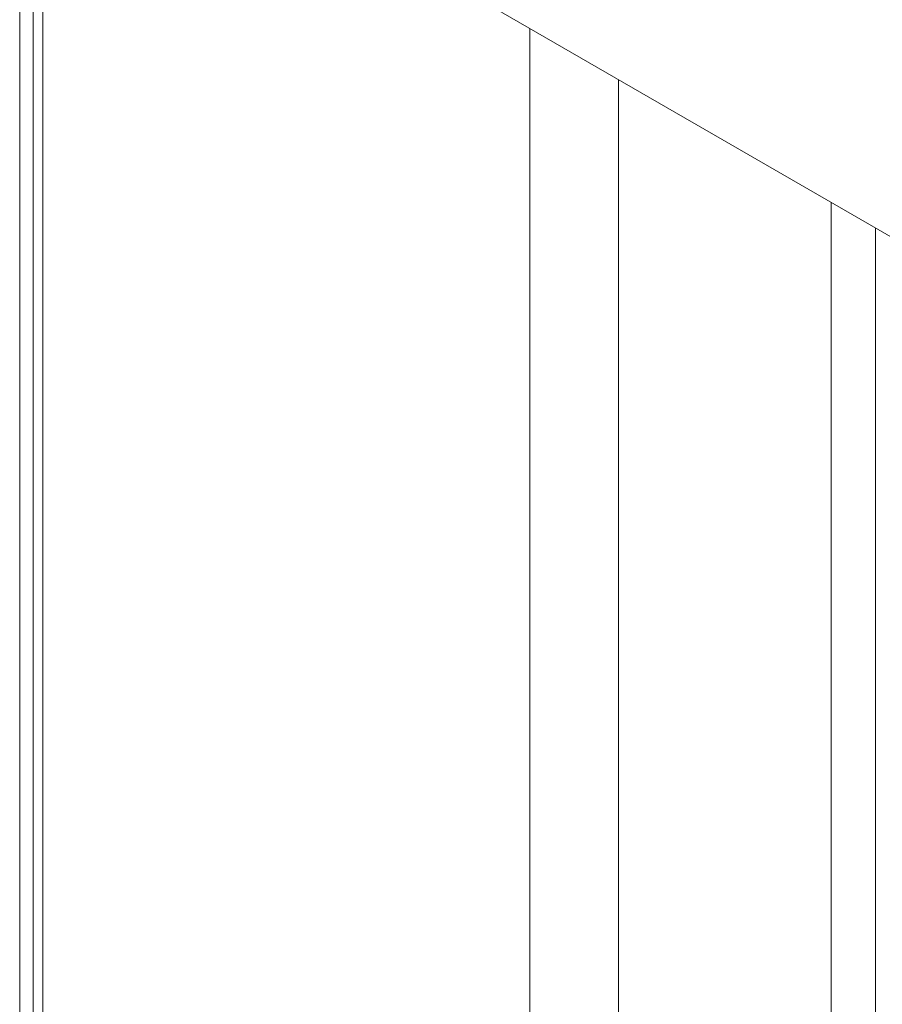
# Model space of a CAD drawing. Header units: millimetres. Extents: x 525 to 29324, y 175 to 20618.
# Tile 335 of 588: x 21116 to 21327, y 11511 to 11751. Entities that reach past the tile are written whole.
import ezdxf

# ---------------------------------------------------------------- set-up
doc = ezdxf.new("R2010")
doc.units = ezdxf.units.MM
doc.linetypes.add('SLD-Continua', pattern=[0])

msp = doc.modelspace()

# ---------------------------------------------------------------- linework, layer by layer
at = {"color": 7, "linetype": 'SLD-Continua', "lineweight": 18, "ltscale": 35}
for p, q in [((21119.71, 11882.06), (21119.71, 10629.4)), ((21119.71, 11882.06), (21119.71, 10629.4)), ((21119.71, 11882.06), (21119.71, 10629.4)), ((21119.71, 11882.06), (21119.71, 10629.4)), ((21119.71, 11882.06), (21119.71, 10629.4)), ((21119.71, 11882.06), (21119.71, 10629.4)), ((21122.06, 10632.67), (21122.06, 11882.99)), ((21122.06, 10632.67), (21122.06, 11882.99)), ((21122.06, 10632.67), (21122.06, 11882.99)), ((21122.06, 10632.67), (21122.06, 11882.99)), ((21122.06, 10632.67), (21122.06, 11882.99)), ((21122.06, 10632.67), (21122.06, 11882.99)), ((21116.45, 11881.32), (21116.45, 10627.52)), ((21116.45, 11881.32), (21116.45, 10627.52)), ((21116.45, 11881.32), (21116.45, 10627.52)), ((21116.45, 11881.32), (21116.45, 10627.52)), ((21116.45, 11881.32), (21116.45, 10627.52)), ((21116.45, 11881.32), (21116.45, 10627.52)), ((21122.06, 11817.79), (21639.71, 11519.03)), ((21122.06, 11817.79), (21639.71, 11519.03)), ((21122.06, 11817.79), (21639.71, 11519.03)), ((21122.06, 11817.79), (21639.71, 11519.03)), ((21122.06, 11817.79), (21639.71, 11519.03)), ((21122.06, 11817.79), (21639.71, 11519.03)), ((21240.92, 11749.19), (21240.92, 11220.34)), ((21240.92, 11749.19), (21240.92, 11220.34)), ((21240.92, 11749.19), (21240.92, 11220.34)), ((21240.92, 11749.19), (21240.92, 11220.34)), ((21240.92, 11749.19), (21240.92, 11220.34)), ((21240.92, 11749.19), (21240.92, 11220.34)), ((21262.61, 11736.67), (21262.61, 11220.84)), ((21262.61, 11736.67), (21262.61, 11220.84)), ((21262.61, 11736.67), (21262.61, 11220.84)), ((21262.61, 11736.67), (21262.61, 11220.84)), ((21262.61, 11736.67), (21262.61, 11220.84)), ((21262.61, 11736.67), (21262.61, 11220.84)), ((21314.48, 11706.74), (21314.48, 11195.34)), ((21314.48, 11706.74), (21314.48, 11195.34)), ((21314.48, 11706.74), (21314.48, 11195.34)), ((21314.48, 11706.74), (21314.48, 11195.34)), ((21314.48, 11706.74), (21314.48, 11195.34)), ((21314.48, 11706.74), (21314.48, 11195.34)), ((21325.32, 11700.48), (21325.32, 11195.59)), ((21325.32, 11700.48), (21325.32, 11195.59)), ((21325.32, 11700.48), (21325.32, 11195.59)), ((21325.32, 11700.48), (21325.32, 11195.59)), ((21325.32, 11700.48), (21325.32, 11195.59)), ((21325.32, 11700.48), (21325.32, 11195.59))]:
    msp.add_line(p, q, dxfattribs=at)

doc.saveas('drawing.dxf')
